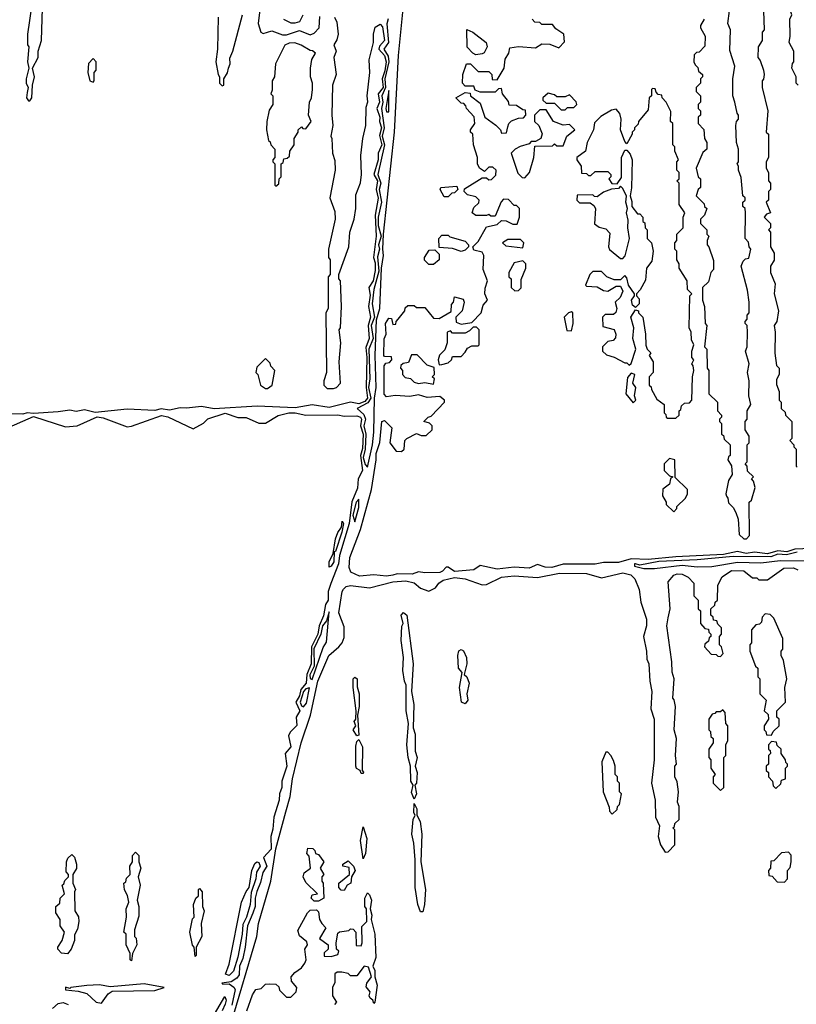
# Model space of a CAD drawing. Extents: x 2737310 to 2869991, y 870230 to 1012730.
# Tile 260 of 479: x 2770690 to 2774341, y 944726 to 949353. Entities that reach past the tile are written whole.
import ezdxf

# ---------------------------------------------------------------- set-up
doc = ezdxf.new("R2010")
doc.units = 0

msp = doc.modelspace()

# ---------------------------------------------------------------- linework, layer by layer
at = {"layer": '0CON02XD'}
for points in [[(2774350, 949045), (2774340, 949055), (2774340, 949085), (2774320, 949125), (2774323, 949147), (2774330, 949155), (2774330, 949205), (2774307.5, 949245), (2774312.5, 949275), (2774310, 949355), (2774320, 949375), (2774310, 949405), (2774317.5, 949435), (2774312.5, 949475), (2774330, 949495), (2774330, 949545), (2774310, 949565), (2774310, 949585), (2774340, 949615), (2774340, 949625), (2774350, 949635)], [(2770747.5, 949425), (2770727.5, 949285), (2770727.5, 949235), (2770732.5, 949225), (2770727.5, 949155), (2770732.5, 949125), (2770720, 949075), (2770720, 949055), (2770730, 949035), (2770725, 949010), (2770722.5, 948985), (2770731.7, 948971.7), (2770738.3, 948971.7), (2770747.5, 948985), (2770750, 949045), (2770760, 949085), (2770750, 949125), (2770777.5, 949175), (2770777.5, 949205), (2770792.5, 949255), (2770796.7, 949406.7)], [(2771821.5, 949425), (2771811.1, 949335), (2771824.4, 949294.4), (2771835, 949288.8), (2771875, 949300), (2771925, 949282), (2771945, 949281.2), (2772005, 949302.5), (2772055, 949281.2), (2772075, 949290), (2772097.5, 949315), (2772101.5, 949368.5)], [(2772325, 947250), (2772349.4, 947355), (2772355.6, 947415), (2772358, 947575), (2772365.7, 947625), (2772362, 947775), (2772368.3, 947941.7), (2772383.8, 947995), (2772391.2, 948185), (2772401.2, 948245), (2772396.7, 948275), (2772400, 948345), (2772452.5, 948825), (2772471.4, 949185), (2772496, 949435)], [(2771622.5, 949365), (2771620, 949215), (2771612.5, 949155), (2771622.5, 949095), (2771630, 949085), (2771630, 949055), (2771641.7, 949041.7), (2771650, 949045), (2771650, 949075), (2771667, 949103), (2771672.5, 949125), (2771680, 949145), (2771678.3, 949171.7), (2771692.5, 949205), (2771737.5, 949375)], [(2771930, 949355), (2771965, 949337.5), (2771985, 949337.5), (2772007.5, 949345), (2772022.5, 949375)], [(2772170, 949365), (2772181.7, 949341.7), (2772187.5, 949285), (2772181.7, 949258.3), (2772167.5, 949235), (2772177.5, 949205), (2772167.5, 949175), (2772177.5, 949095), (2772160, 949045), (2772157.5, 948905), (2772162.5, 948855), (2772152.5, 948805), (2772157.5, 948795), (2772160, 948725), (2772171.7, 948691.7), (2772172.5, 948645), (2772147.5, 948515), (2772171.7, 948451.7), (2772172.5, 948415), (2772142.5, 948275), (2772142.5, 948235), (2772150, 948225), (2772150, 948155), (2772140, 948145), (2772140, 947995), (2772130, 947975), (2772132.5, 947695), (2772120, 947655), (2772120, 947635), (2772135, 947620), (2772165, 947620), (2772180, 947625), (2772197.5, 947645), (2772192.5, 947745), (2772200, 947835), (2772192.5, 947895), (2772197.5, 947905), (2772202.5, 948005), (2772197.5, 948125), (2772190, 948135), (2772190, 948155), (2772237.5, 948285), (2772242.5, 948355), (2772262.5, 948415), (2772270, 948465), (2772270.7, 948529.3), (2772293, 948587), (2772297.5, 948625), (2772293.3, 948715), (2772302.5, 948795), (2772316.7, 948855), (2772318.3, 948941.7), (2772327, 948967), (2772323.3, 948995), (2772336.7, 949105), (2772333.3, 949165), (2772353.3, 949245)], [(2773907.5, 949355), (2773890, 949325), (2773890, 949315), (2773912.5, 949275), (2773911.7, 949228.3), (2773885, 949200), (2773871.7, 949198.3), (2773861.7, 949188.3), (2773860, 949155), (2773865, 949140), (2773878.3, 949128.3), (2773881.7, 949111.7), (2773900, 949095), (2773900, 949085), (2773890, 949075), (2773890, 949055), (2773870, 949035), (2773870, 949015), (2773890, 948995), (2773890, 948965), (2773880, 948955), (2773880, 948935), (2773890, 948925), (2773890, 948905), (2773880, 948895), (2773880, 948865), (2773907, 948837), (2773910, 948795), (2773920, 948775), (2773920, 948745), (2773901.7, 948728.3), (2773870, 948655), (2773880, 948615), (2773890, 948605), (2773890, 948565), (2773880, 948555), (2773870, 948525), (2773908.3, 948488.3), (2773910, 948475), (2773920, 948465), (2773910, 948435), (2773890, 948415), (2773890, 948395), (2773920, 948365), (2773920, 948345), (2773930, 948335), (2773922.5, 948315), (2773922.5, 948295), (2773930, 948285), (2773951.7, 948221.7), (2773951.7, 948178.3), (2773940, 948165), (2773928.3, 948121.7), (2773900, 948095), (2773900, 948035), (2773910, 948005), (2773912.5, 947925), (2773920, 947915), (2773910, 947815), (2773920, 947805), (2773922.5, 947715), (2773930, 947705), (2773930, 947595), (2773970, 947555), (2773970, 947515), (2773990, 947495), (2773990, 947485), (2773980, 947475), (2773980, 947465), (2773990, 947455), (2773990, 947405), (2773998.3, 947398.3), (2774001.7, 947381.7), (2774030, 947355), (2774030, 947305), (2774021.7, 947298.3), (2774020, 947285), (2774037, 947257), (2774040, 947215), (2774023, 947187), (2774010, 947125), (2774013, 947113), (2774020, 947105), (2774023, 947083), (2774045, 947060), (2774057, 947037), (2774067.5, 947005), (2774073, 946933), (2774095, 946912.5), (2774107, 946913), (2774121.7, 946928.3), (2774120, 947085), (2774130, 947095), (2774147.5, 947155), (2774140, 947185), (2774130, 947195), (2774140, 947205), (2774111.7, 947231.7), (2774110, 947255), (2774100, 947265), (2774110, 947275), (2774110, 947355), (2774120, 947365), (2774120, 947395), (2774100, 947425), (2774100, 947465), (2774110, 947475), (2774110, 947515), (2774127.5, 947545), (2774117.5, 947585), (2774120, 947655), (2774112.5, 947695), (2774120, 947735), (2774102.5, 947795), (2774110, 947815), (2774112.5, 947885), (2774110, 947915), (2774100, 947925), (2774100, 947935), (2774110, 947945), (2774110, 947965), (2774120, 947975), (2774120, 948025), (2774111.7, 948081.7), (2774082.5, 948195), (2774091.7, 948218.3), (2774101.7, 948228.3), (2774118.3, 948231.7), (2774127.5, 948275), (2774120, 948285), (2774117, 948307), (2774100, 948325), (2774102.5, 948445), (2774100, 948465), (2774090, 948475), (2774090, 948495), (2774100, 948505), (2774100, 948515), (2774090, 948525), (2774081.7, 948611.7), (2774070, 948645), (2774070, 948665), (2774062.5, 948675), (2774070, 948685), (2774070, 948745), (2774060, 948775), (2774057.5, 948855), (2774060, 948875), (2774070, 948885), (2774070, 948905), (2774063, 948913), (2774052.5, 948965), (2774042.5, 948995), (2774042.5, 949075), (2774052.5, 949135), (2774028.3, 949208.3), (2774032.5, 949305), (2774020, 949335), (2774027.5, 949395)], [(2774187.5, 949395), (2774190, 949305), (2774180, 949295), (2774180, 949255), (2774162.5, 949225), (2774160, 949175), (2774171.7, 949161.7), (2774187.5, 949115), (2774190, 949095), (2774187, 949073), (2774180, 949065), (2774180, 949035), (2774207.5, 948925), (2774200, 948825), (2774210, 948815), (2774210, 948705), (2774200, 948685), (2774200, 948655), (2774210, 948635), (2774210, 948595), (2774220, 948585), (2774220, 948555), (2774210, 948545), (2774210, 948505), (2774200, 948495), (2774220, 948445), (2774201.7, 948438.3), (2774190, 948425), (2774220, 948395), (2774220, 948375), (2774210, 948365), (2774220, 948355), (2774220, 948285), (2774237.5, 948255), (2774237, 948223), (2774220, 948195), (2774220, 948165), (2774241.7, 948111.7), (2774237.5, 948065), (2774257.5, 947985), (2774250, 947935), (2774237.5, 947915), (2774242.5, 947885), (2774240, 947785), (2774248.3, 947728.3), (2774260, 947715), (2774260, 947685), (2774248.3, 947661.7), (2774248.3, 947638.3), (2774260, 947605), (2774260, 947565), (2774270, 947555), (2774270, 947525), (2774288.3, 947508.3), (2774290, 947495), (2774311.7, 947471.7)], [(2772353.3, 949245), (2772353.3, 949285), (2772361.7, 949318.3), (2772385, 949332.5), (2772395, 949320), (2772405.5, 949255), (2772381.2, 949228.8), (2772378, 949215), (2772405, 949184.3), (2772412.8, 949155), (2772407.3, 949112.7), (2772393.5, 949075), (2772398.8, 949035), (2772375.6, 949005), (2772382.2, 948965), (2772369.2, 948935), (2772383.3, 948895), (2772382.2, 948875), (2772391.2, 948845), (2772381.4, 948808.6), (2772393.3, 948765), (2772375.5, 948725), (2772375.4, 948695), (2772355.6, 948625), (2772372.7, 948595), (2772365.4, 948555), (2772376, 948514), (2772360.8, 948435), (2772366.2, 948335), (2772352.7, 948235), (2772360.9, 948210.9), (2772361.2, 948175), (2772351.1, 948125), (2772331.9, 948095), (2772337.6, 948057.6), (2772330.4, 948005), (2772340, 947955), (2772328.2, 947915), (2772333.6, 947855), (2772317.5, 947812.5), (2772322.4, 947765), (2772318.6, 947625), (2772324.8, 947575), (2772312.1, 947557.9), (2772285, 947547.9), (2772245, 947555.7), (2772145, 947530), (2772065, 947542.2), (2771985, 947528.9), (2771807, 947537), (2771605, 947524), (2771545, 947535.5), (2771475, 947526.8), (2771445, 947529.2), (2771395, 947517.5), (2771355, 947524), (2771325, 947516.7), (2771195, 947522.7), (2771045, 947507.5), (2770995, 947520), (2770955, 947511.5), (2770925, 947517.3), (2770870.2, 947509.8), (2770755, 947502.5), (2770725.7, 947505.7), (2770705, 947499.2), (2770485, 947502.9)], [(2772445, 946742.9), (2772415, 946737.3), (2772355, 946744.4), (2772287.8, 946737.8), (2772246.1, 946756.1), (2772238.3, 946778.3), (2772241.9, 946825), (2772292.3, 946957.7), (2772343.3, 947145), (2772366.7, 947285), (2772366.2, 947315), (2772383.6, 947366.4), (2772392.5, 947465), (2772405, 947470), (2772440, 947435), (2772430, 947365), (2772460, 947325), (2772485, 947323.3), (2772497.5, 947335), (2772500, 947375), (2772510, 947385), (2772555, 947407.5), (2772578.3, 947398.3), (2772601.7, 947398.3), (2772630, 947425), (2772630, 947445), (2772617, 947457), (2772590, 947465), (2772610, 947485), (2772625, 947490), (2772687.5, 947555), (2772687.5, 947565), (2772665, 947582.5), (2772605, 947577.5), (2772565, 947590), (2772525, 947582.5), (2772455, 947587.5), (2772415, 947580), (2772403, 947593), (2772403.6, 947726.4), (2772411.7, 947738.3), (2772428.3, 947741.7), (2772440, 947755), (2772438.3, 947768.3), (2772405, 947770), (2772402.5, 947775), (2772403.6, 947853.6), (2772412.5, 947875), (2772410, 947925), (2772425, 947950), (2772438.3, 947948.3), (2772445, 947920), (2772458.3, 947921.7), (2772460, 947935), (2772470, 947945), (2772500, 947985), (2772501.7, 947998.3), (2772515, 948010), (2772545, 948010), (2772555, 948000), (2772595, 948000), (2772635, 947950), (2772661.7, 947948.3), (2772718.3, 947981.7), (2772720, 948015), (2772730, 948025), (2772735, 948050), (2772775, 948040), (2772780, 948025), (2772770, 947985), (2772740, 947955), (2772741.7, 947931.7), (2772765, 947922.5), (2772815, 947930), (2772860, 947975), (2772868.3, 948011.7), (2772890, 948035), (2772877.5, 948065), (2772878.3, 948091.7), (2772890, 948125), (2772868.3, 948178.3), (2772872.5, 948245), (2772865, 948260), (2772825, 948270), (2772820, 948285), (2772845, 948310), (2772885, 948380), (2772935, 948390), (2772955, 948410), (2772977, 948407), (2773008.3, 948391.7), (2773028.3, 948391.7), (2773040, 948425), (2773040, 948465), (2773025, 948480), (2773015, 948480), (2772988.3, 948508.3), (2772965, 948510), (2772953, 948497), (2772925, 948430), (2772905, 948430), (2772895, 948437.5), (2772885, 948432.5), (2772835, 948432.5), (2772817.5, 948445), (2772825, 948470), (2772848.3, 948491.7), (2772850, 948505), (2772835, 948520), (2772795, 948530), (2772780, 948545), (2772781.7, 948558.3), (2772865, 948610), (2772885, 948610), (2772895, 948600), (2772908.3, 948601.7), (2772928.3, 948621.7), (2772930, 948645), (2772915, 948660), (2772895, 948660), (2772875, 948640), (2772852.5, 948655), (2772842.5, 948675), (2772842.5, 948705), (2772823.3, 948765), (2772820, 948815), (2772810, 948825), (2772810, 948835), (2772830, 948865), (2772827, 948897), (2772790, 948935), (2772788.3, 948948.3), (2772778.3, 948958.3), (2772765, 948960), (2772740, 948985), (2772785, 949010), (2772808.3, 949008.3), (2772810, 948995), (2772855, 948960), (2772877.5, 948895), (2772928, 948858), (2772950, 948835), (2772955, 948820), (2772978.3, 948821.7), (2772985, 948850), (2772990, 948865), (2773003, 948877), (2773035, 948890), (2773058.3, 948891.7), (2773070, 948905), (2773068.3, 948928.3), (2773055, 948930), (2773025, 948950), (2772991.7, 948951.7), (2772988.3, 948968.3), (2772960, 949005), (2772955, 949030), (2772941.7, 949028.3), (2772925, 949012.5), (2772855, 949012.5), (2772831.7, 949021.7), (2772825, 949040), (2772785, 949040), (2772772.5, 949055), (2772773.3, 949095), (2772790, 949145), (2772810, 949145), (2772845, 949110), (2772895, 949110), (2772910, 949095), (2772911.7, 949071.7), (2772935, 949070), (2772967.5, 949125), (2772973, 949167), (2772990, 949195), (2772995, 949220), (2773035, 949227.5), (2773115, 949220), (2773145, 949240), (2773181.7, 949238.3), (2773225, 949220), (2773251.7, 949248.3), (2773247.5, 949285), (2773210.7, 949310.7), (2773195, 949330), (2773145, 949330), (2773135, 949340), (2773111.7, 949341.7), (2773100, 949355)], [(2772422.7, 949357.3), (2772416.6, 949333.4), (2772423.6, 949246.4), (2772401.8, 949215), (2772421.9, 949181.9), (2772425.5, 949155), (2772406.8, 949075), (2772409.2, 949035), (2772393.1, 948995), (2772396.8, 948965), (2772390.4, 948935), (2772402.9, 948845), (2772394.7, 948805), (2772405.4, 948764.6), (2772373.8, 948625), (2772388.5, 948585), (2772380.4, 948555), (2772390.9, 948495), (2772375.7, 948425), (2772375.7, 948385), (2772390, 948335), (2772376.2, 948295), (2772381.2, 948275), (2772372.1, 948237.9), (2772378.3, 948171.7), (2772354.5, 948085.5), (2772347.3, 948017.3), (2772357.5, 947955), (2772342.7, 947915), (2772352.5, 947855), (2772330.9, 947805), (2772336, 947665), (2772329.3, 947625), (2772340.8, 947575), (2772327.2, 947552.8), (2772276.7, 947525), (2772307.6, 947497.6), (2772315.5, 947475.5), (2772308.2, 947445), (2772316.9, 947405), (2772314, 947335), (2772305.6, 947295), (2772315, 947262.5), (2772325, 947250)], [(2772835, 949187.5), (2772820, 949195), (2772793.8, 949223.8), (2772792.5, 949307.5), (2772820, 949295), (2772882.5, 949245), (2772887.5, 949225), (2772873, 949197), (2772865, 949192.5), (2772835, 949187.5)], [(2771895, 948570), (2771908.3, 948581.7), (2771910, 948605), (2771920, 948615), (2771920, 948675), (2771928.3, 948681.7), (2771931.7, 948698.3), (2771948.3, 948701.7), (2771958.3, 948711.7), (2771960, 948735), (2771980, 948765), (2771980, 948795), (2772000, 948825), (2772000, 948835), (2772015, 948850), (2772021.7, 948841.7), (2772035, 948840), (2772060, 948875), (2772047.5, 948905), (2772052.5, 948965), (2772062.5, 948985), (2772066.7, 949025), (2772066.2, 949055), (2772056.7, 949085), (2772057.5, 949125), (2772063.6, 949166.4), (2772080, 949195), (2772067, 949207), (2772055, 949207.5), (2772013.6, 949233.6), (2771983.6, 949243.6), (2771957, 949243), (2771937, 949233), (2771892.5, 949145), (2771887.5, 949085), (2771877.5, 949065), (2771877.5, 949022.5), (2771870, 949005), (2771880, 948995), (2771880, 948955), (2771863, 948927), (2771852.5, 948875), (2771850, 948835), (2771860, 948785), (2771868.3, 948778.3), (2771870, 948765), (2771890, 948745), (2771890, 948705), (2771880, 948695), (2771880, 948685), (2771890, 948675), (2771890, 948575), (2771895, 948570)], [(2771035, 949060), (2771040, 949065), (2771040, 949105), (2771050, 949115), (2771050, 949155), (2771035, 949170), (2771013, 949147), (2771010, 949105), (2771020, 949065), (2771035, 949060)], [(2772425, 948920), (2772425, 949020), (2772412, 948935), (2772415, 948920), (2772425, 948920)], [(2773255, 948930), (2773265, 948940), (2773295, 948940), (2773310, 948955), (2773306.4, 948966.4), (2773275, 949000), (2773255, 948990), (2773215, 948990), (2773205, 949000), (2773175, 949007.5), (2773150, 948985), (2773150, 948975), (2773165, 948960), (2773205, 948960), (2773235, 948930), (2773255, 948930)], [(2773775, 947480), (2773790, 947495), (2773790, 947515), (2773798.3, 947521.7), (2773801.7, 947538.3), (2773815, 947550), (2773838.3, 947551.7), (2773850, 947565), (2773852.5, 947675), (2773860, 947705), (2773857, 947727), (2773850, 947735), (2773860, 947755), (2773850, 947765), (2773850, 947795), (2773860, 947825), (2773848.3, 947848.3), (2773847.5, 947885), (2773837.5, 947905), (2773840, 948055), (2773850, 948065), (2773830, 948085), (2773827.5, 948125), (2773790, 948185), (2773790, 948205), (2773780, 948225), (2773780, 948265), (2773770, 948275), (2773770, 948305), (2773780, 948315), (2773780, 948345), (2773810, 948375), (2773810, 948425), (2773817.5, 948445), (2773790, 948485), (2773790, 948585), (2773780, 948595), (2773790, 948605), (2773790, 948635), (2773780, 948645), (2773780, 948685), (2773787.5, 948695), (2773770, 948735), (2773770, 948755), (2773760, 948765), (2773760, 948865), (2773750, 948875), (2773751.7, 948921.7), (2773730, 948965), (2773710, 948985), (2773708.3, 948998.3), (2773691.7, 949001.7), (2773681.7, 949011.7), (2773678.3, 949028.3), (2773665, 949030), (2773660, 949025), (2773660, 948995), (2773650, 948985), (2773645, 948930), (2773600, 948875), (2773598.3, 948861.7), (2773580, 948845), (2773580, 948835), (2773570, 948825), (2773570, 948815), (2773545, 948770), (2773535, 948780), (2773514, 948835), (2773518, 948885), (2773512.3, 948912.3), (2773495, 948932.5), (2773473, 948927), (2773421.7, 948898.3), (2773391.7, 948868.3), (2773387.5, 948835), (2773357.5, 948775), (2773350, 948735), (2773310, 948705), (2773310, 948695), (2773330, 948665), (2773331.7, 948631.7), (2773355, 948630), (2773365, 948620), (2773375, 948620), (2773395, 948640), (2773455, 948640), (2773470, 948625), (2773470, 948615), (2773460, 948605), (2773473.3, 948583.3), (2773498.3, 948581.7), (2773519.3, 948610.7), (2773520, 948705), (2773535, 948740), (2773545, 948740), (2773560.7, 948720.7), (2773570, 948695), (2773567, 948563), (2773560, 948525), (2773568.3, 948498.3), (2773567.5, 948475), (2773595, 948440), (2773605, 948440), (2773620, 948425), (2773620, 948405), (2773628.3, 948398.3), (2773630, 948375), (2773640, 948365), (2773640, 948325), (2773660, 948305), (2773667.5, 948265), (2773661.7, 948218.3), (2773637.5, 948185), (2773631.7, 948128.3), (2773607, 948083), (2773590, 948065), (2773590, 948055), (2773601.7, 948041.7), (2773601.7, 948018.3), (2773585, 948000), (2773571.7, 948011.7), (2773566.7, 948035), (2773580, 948055), (2773580, 948065), (2773552.5, 948105), (2773545, 948140), (2773535, 948150), (2773515, 948130), (2773485, 948130), (2773450, 948145), (2773425, 948170), (2773385, 948170), (2773370, 948155), (2773350, 948105), (2773355, 948100), (2773405, 948097.5), (2773435, 948080), (2773455, 948077.5), (2773495, 948100), (2773515, 948100), (2773526.4, 948076.4), (2773513, 948047), (2773490, 948025), (2773497.5, 947995), (2773493, 947977), (2773482.5, 947967.5), (2773442.5, 947967.5), (2773430, 947955), (2773431.7, 947911.7), (2773485, 947897.5), (2773492.5, 947875), (2773491.7, 947858.3), (2773480, 947845), (2773455, 947840), (2773430, 947815), (2773430, 947795), (2773448.3, 947778.3), (2773485, 947767.5), (2773535, 947740), (2773545, 947740), (2773555, 947730), (2773565, 947737.5), (2773586.7, 947805), (2773572, 947855), (2773576.7, 947905), (2773564, 947955), (2773585, 947990), (2773600, 947985), (2773600, 947975), (2773620, 947955), (2773632.5, 947875), (2773633, 947823), (2773640, 947805), (2773657, 947787), (2773650, 947775), (2773667.5, 947745), (2773667.5, 947695), (2773650, 947675), (2773650, 947635), (2773658.3, 947628.3), (2773660, 947615), (2773685, 947570), (2773720, 947545), (2773720, 947505), (2773728.3, 947498.3), (2773730, 947485), (2773735, 947480), (2773775, 947480)], [(2773065, 948610), (2773087.5, 948635), (2773107.5, 948705), (2773111.7, 948758.3), (2773195, 948760), (2773205, 948770), (2773215, 948760), (2773245, 948760), (2773262.5, 948805), (2773300, 948835), (2773275, 948860), (2773245, 948857.5), (2773200, 948875), (2773165, 948930), (2773135, 948930), (2773110, 948905), (2773110, 948875), (2773130, 948855), (2773147, 948817), (2773140, 948795), (2773115, 948780), (2773095, 948780), (2773085, 948770), (2773043, 948757), (2773020, 948745), (2773000, 948725), (2773031.7, 948631.7), (2773051.7, 948611.7), (2773065, 948610)], [(2772705, 948520), (2772685, 948520), (2772667.5, 948555), (2772670, 948565), (2772745, 948570), (2772750, 948555), (2772735, 948540), (2772721.7, 948538.3), (2772705, 948520)], [(2773525, 948230), (2773537.3, 948242.7), (2773556.7, 948325), (2773548.8, 948375), (2773550.7, 948410.7), (2773542.5, 948445), (2773547.5, 948465), (2773540, 948495), (2773543.6, 948523.6), (2773525, 948560), (2773515, 948570), (2773505, 948560), (2773473, 948557), (2773435, 948542.5), (2773405, 948520), (2773391.7, 948521.7), (2773385, 948530), (2773311.7, 948528.3), (2773310, 948505), (2773321.7, 948491.7), (2773371.7, 948491.7), (2773390, 948480), (2773397.5, 948465), (2773393, 948393), (2773415, 948377.5), (2773445, 948370), (2773465, 948350), (2773457.5, 948285), (2773463.3, 948273.3), (2773515, 948230), (2773525, 948230)], [(2772765, 948263.3), (2772725, 948277.5), (2772661.7, 948281.7), (2772660, 948325), (2772675, 948340), (2772705, 948340), (2772713, 948333), (2772785, 948312.5), (2772800, 948295), (2772800, 948285), (2772785, 948270), (2772765, 948263.3)], [(2773055, 948280), (2773060, 948305), (2773045, 948320), (2772985, 948320), (2772960, 948305), (2772975, 948290), (2773055, 948280)], [(2772635, 948202.5), (2772613, 948203), (2772593, 948223), (2772592.5, 948235), (2772615, 948270), (2772641.7, 948271.7), (2772661.7, 948251.7), (2772662.5, 948225), (2772635, 948202.5)], [(2773018.3, 948078.3), (2773035, 948080), (2773047, 948093), (2773048.3, 948131.7), (2773070, 948185), (2773070, 948205), (2773055, 948220), (2773015, 948210), (2772990, 948165), (2772990, 948145), (2773000, 948135), (2773000, 948095), (2773018.3, 948078.3)], [(2773285, 947890), (2773292.5, 947925), (2773290, 947975), (2773285, 947980), (2773270, 947975), (2773250, 947955), (2773261.7, 947891.7), (2773285, 947890)], [(2772661.7, 947731.7), (2772675, 947732.5), (2772705, 947740), (2772720, 947755), (2772725, 947770), (2772765, 947770), (2772785, 947790), (2772795, 947810), (2772815, 947820), (2772845, 947820), (2772850, 947825), (2772850, 947895), (2772838.3, 947908.3), (2772821.7, 947908.3), (2772805, 947890), (2772785, 947880), (2772725, 947880), (2772715, 947890), (2772700, 947885), (2772700, 947835), (2772688.3, 947801.7), (2772663, 947777), (2772657.5, 947755), (2772661.7, 947731.7)], [(2771855, 947620), (2771877.5, 947635), (2771890, 947705), (2771870, 947725), (2771868.3, 947738.3), (2771845, 947760), (2771805, 947720), (2771800, 947695), (2771810, 947685), (2771822.5, 947635), (2771845, 947620), (2771855, 947620)], [(2772635, 947640), (2772640, 947665), (2772630, 947675), (2772640, 947685), (2772638.3, 947718.3), (2772605, 947730), (2772558.3, 947778.3), (2772531.7, 947778.3), (2772518.3, 947741.7), (2772493, 947737), (2772481.7, 947728.3), (2772480, 947715), (2772490, 947705), (2772490, 947685), (2772501.7, 947671.7), (2772527, 947667), (2772545, 947650), (2772565, 947642.5), (2772595, 947647.5), (2772635, 947640)], [(2773575, 947552.5), (2773586.7, 947565), (2773580, 947585), (2773586.7, 947625), (2773573.3, 947645), (2773582.5, 947685), (2773565, 947692.5), (2773548.3, 947671.7), (2773540, 947595), (2773575, 947552.5)], [(2770615, 947426.7), (2770755, 947487.5), (2770905, 947440), (2770960, 947445), (2771055, 947486.2), (2771082.3, 947482.3), (2771195, 947440), (2771215, 947442.5)], [(2771215, 947442.5), (2771357.3, 947492.7), (2771386.8, 947486.8), (2771505, 947430), (2771553.6, 947456.4), (2771575, 947477.5), (2771656.4, 947503.6), (2771715, 947483.8), (2771755, 947483.3), (2771815, 947457.5), (2771845, 947457.5), (2771905, 947493.3), (2771955, 947506), (2771985, 947506), (2772035, 947494), (2772185, 947496.7), (2772215, 947490), (2772275, 947491.9), (2772292.5, 947485), (2772297.5, 947475), (2772291.8, 947445), (2772304.7, 947405), (2772301.8, 947338.3), (2772291.8, 947305), (2772301.9, 947235), (2772281.3, 947195), (2772278.5, 947151.5), (2772252.3, 947087.7), (2772239.7, 946985), (2772194.2, 946835), (2772189.6, 946795), (2772153.4, 946703.4), (2772140.9, 946665), (2772139.6, 946625), (2772128.2, 946605), (2772118.7, 946551.3), (2772097.3, 946505), (2772091.2, 946465), (2772061.8, 946405), (2772059.7, 946325), (2772039.7, 946275), (2772037.5, 946235), (2772012.3, 946205), (2772005.2, 946174.8), (2771988.2, 946145), (2772006.4, 946105), (2771989.2, 946075), (2771993.5, 946036.5), (2771961.9, 946005), (2771953.1, 945986.9), (2771965.5, 945935), (2771938.9, 945905), (2771945.5, 945845), (2771922.2, 945775), (2771922.2, 945745), (2771911.6, 945715), (2771910, 945685), (2771884.7, 945605), (2771880.8, 945549.2), (2771870.4, 945515), (2771873.1, 945455), (2771836.9, 945415), (2771852.5, 945375), (2771833.1, 945345), (2771822.6, 945297.4), (2771805, 945256), (2771797.7, 945225), (2771797.5, 945185), (2771785.4, 945154.6), (2771761.6, 945095), (2771750, 944995), (2771739.1, 944940.9), (2771724.1, 944905), (2771721.1, 944865), (2771710.8, 944849.2), (2771685, 944830.8), (2771640, 944825), (2771645, 944820), (2771675, 944821.2), (2771697, 944807), (2771703.5, 944795), (2771687.9, 944722.1)], [(2774311.7, 947471.7), (2774320, 947465), (2774320, 947385), (2774310, 947375), (2774330, 947355), (2774330, 947345), (2774340, 947335), (2774340, 947255), (2774345, 947250)], [(2773765, 947040), (2773780, 947055), (2773780, 947065), (2773820, 947105), (2773830, 947125), (2773830, 947145), (2773771.7, 947201.7), (2773770, 947285), (2773745, 947290), (2773720, 947265), (2773720, 947235), (2773745, 947210), (2773760, 947205), (2773750, 947195), (2773745, 947170), (2773713, 947147), (2773712.5, 947115), (2773730, 947085), (2773730, 947075), (2773765, 947040)], [(2772265, 946992.5), (2772285, 947060), (2772285, 947100), (2772272.5, 947085), (2772256.2, 947025), (2772265, 946992.5)], [(2772145, 946780), (2772144.4, 946805), (2772164, 946845), (2772175, 946912.5), (2772185, 946943.3), (2772202.3, 946967.7), (2772206.4, 946996.4), (2772212.5, 946985), (2772205, 946943.8), (2772175, 946853.3), (2772168.3, 946851.7), (2772167.7, 946805), (2772155, 946784.2), (2772145, 946780)], [(2774485, 946871.5), (2774335, 946864.6), (2774297.4, 946852.6), (2774255, 946856.8), (2774206.5, 946843.5), (2774145, 946850.9), (2774105, 946844.1), (2774065, 946853.1), (2773999.3, 946839.3)], [(2773999.3, 946839.3), (2773775, 946828.8), (2773645, 946815.9), (2773565, 946819.1), (2773505, 946801.8), (2773435, 946802.2), (2773395, 946793.6), (2773245, 946794.3), (2773192.1, 946777.9), (2773160.3, 946780.3), (2773125, 946792), (2773084.6, 946775.4), (2773015, 946779.5), (2772935, 946770.6), (2772855, 946787.5), (2772825, 946766.9), (2772735, 946759.2), (2772705, 946780.8), (2772695, 946780.8), (2772678.5, 946761.5), (2772665, 946755.5), (2772595, 946752.7), (2772565, 946757.8), (2772535, 946747.9), (2772465, 946748.9), (2772445, 946742.9)], [(2774345, 946850.4), (2774295, 946837.3), (2774255, 946840.6), (2774221.9, 946828.1), (2774045, 946830.6), (2773875.7, 946814.3), (2773695, 946807.3), (2773605, 946790), (2773585.9, 946795.9), (2773580, 946795), (2773580, 946785), (2773625, 946773.8), (2773675, 946773.8)], [(2771685, 944637.5), (2771804.2, 945045), (2771812.9, 945105), (2771870, 945305), (2771893.9, 945456.1), (2771940.5, 945629.5), (2771962.3, 945702.3), (2771972.9, 945785), (2772012.9, 945955), (2772058, 946085), (2772091.9, 946245), (2772143.8, 946365), (2772190, 946405), (2772206.7, 946425), (2772215, 946450), (2772215, 946500), (2772190, 946565), (2772205.8, 946665), (2772212.6, 946677.4), (2772225, 946689.2), (2772245, 946694.2), (2772335, 946683.3), (2772445, 946710.8), (2772505, 946715.8), (2772545, 946706), (2772575, 946681.2), (2772613, 946667), (2772645, 946683.3), (2772660, 946705), (2772680.3, 946719.7), (2772735, 946730.8), (2772785, 946726), (2772865, 946696.7), (2772885, 946698.8), (2772955, 946733.8), (2773015, 946740), (2773125, 946732), (2773227.7, 946752.3), (2773355, 946750), (2773425, 946730), (2773525, 946753.8), (2773563.6, 946743.6), (2773582.5, 946725), (2773602.5, 946675), (2773610, 946615), (2773637.5, 946535), (2773637.5, 946505), (2773622.5, 946455), (2773637.5, 946385), (2773638.3, 946348.3), (2773647.5, 946325), (2773652.5, 946245), (2773662.5, 946195), (2773657.5, 946115), (2773672.5, 946065), (2773672.5, 945875), (2773660, 945765), (2773677.5, 945685), (2773680, 945605), (2773697.5, 945565), (2773692.5, 945515), (2773702.5, 945475), (2773725, 945440), (2773738.3, 945441.7), (2773770, 945475), (2773770, 945545), (2773760, 945555), (2773768.3, 945561.7), (2773770, 945575), (2773790, 945595), (2773790, 945655), (2773782.5, 945675), (2773787.5, 945725), (2773781.7, 945771.7), (2773770, 945795), (2773770, 945845), (2773777.5, 945855), (2773772.5, 945895), (2773777.5, 945975), (2773767.5, 946015), (2773772.5, 946125), (2773767, 946157), (2773760, 946165), (2773766.7, 946255), (2773757, 946287), (2773756.7, 946335), (2773732.5, 946505), (2773738.3, 946541.7), (2773747.5, 946585), (2773738.3, 946711.7), (2773765, 946742.5), (2773781.7, 946748.3), (2773805, 946746.7), (2773833, 946733), (2773860, 946705), (2773860, 946645), (2773880, 946625), (2773880, 946585), (2773890, 946575), (2773890, 946515), (2773911.7, 946491.7), (2773928.3, 946488.3), (2773930, 946475), (2773940, 946465), (2773940, 946455), (2773931.7, 946448.3), (2773928.3, 946431.7), (2773911.7, 946418.3), (2773910, 946405), (2773941.7, 946371.7), (2773965, 946370), (2773971.7, 946361.7), (2773985, 946360), (2773997.5, 946375), (2773990, 946405), (2773980, 946415), (2773980, 946455), (2773990, 946465), (2773990, 946495), (2773971.7, 946511.7), (2773968.3, 946528.3), (2773951.7, 946531.7), (2773950, 946545), (2773940, 946555), (2773940, 946585), (2773958.3, 946601.7), (2773960, 946615), (2773970, 946625), (2773972.5, 946695), (2773992.5, 946735), (2774035.9, 946764.1), (2774095, 946762.5), (2774135, 946730), (2774155, 946730), (2774165, 946720), (2774205, 946720), (2774282.5, 946775), (2774327.5, 946777.5), (2774348.3, 946768.3)], [(2773675, 946773.8), (2773805, 946789.2), (2773875, 946782), (2773943.9, 946783.9), (2774065, 946804), (2774175, 946801.2), (2774265, 946810.8), (2774425, 946810)], [(2772065, 946252.5), (2772117.5, 946402.5), (2772132.3, 946427.7), (2772145, 946570), (2772131.7, 946528.3), (2772113.5, 946505), (2772105.8, 946465), (2772073.6, 946396.4), (2772074.5, 946315.5), (2772053.6, 946273.6), (2772055, 946257.5), (2772065, 946252.5)], [(2772545, 945690), (2772531.7, 945721.7), (2772540, 945755), (2772528.8, 945775), (2772527.5, 945845), (2772516.2, 945885), (2772510, 945945), (2772517.5, 946045), (2772506.7, 946105), (2772507.5, 946225), (2772498.8, 946245), (2772491.2, 946295), (2772493.8, 946355), (2772483.8, 946435), (2772487, 946503), (2772492.5, 946515), (2772483.8, 946555), (2772495, 946567.5), (2772510, 946555), (2772540, 946325), (2772532.5, 946195), (2772543.3, 946135), (2772540, 946025), (2772550, 945995), (2772550, 945915), (2772558.8, 945885), (2772550, 945845), (2772558, 945815), (2772556, 945765), (2772547.5, 945755), (2772556, 945715), (2772545, 945690)], [(2774225, 945990), (2774231.7, 946008.3), (2774260, 946035), (2774260, 946065), (2774250, 946075), (2774250, 946105), (2774290, 946145), (2774287.5, 946215), (2774296.7, 946255), (2774281.7, 946341.7), (2774270, 946365), (2774270, 946385), (2774277.5, 946395), (2774277.5, 946445), (2774235, 946540), (2774218.3, 946558.3), (2774195, 946560), (2774180, 946545), (2774178.3, 946521.7), (2774168.3, 946511.7), (2774151.7, 946508.3), (2774130, 946485), (2774130, 946425), (2774122.5, 946415), (2774122.5, 946385), (2774150, 946315), (2774160, 946305), (2774160, 946265), (2774170, 946255), (2774170, 946185), (2774200, 946155), (2774190, 946105), (2774208.3, 946088.3), (2774210, 946065), (2774190, 946035), (2774190, 946015), (2774198.3, 946008.3), (2774201.7, 945991.7), (2774225, 945990)], [(2772785, 946137.5), (2772767.5, 946145), (2772757.5, 946215), (2772770, 946285), (2772753.3, 946305), (2772750, 946365), (2772753.9, 946386.1), (2772765, 946392.5), (2772777, 946387), (2772790, 946355), (2772792.5, 946325), (2772780, 946275), (2772792.5, 946265), (2772802.5, 946235), (2772792.5, 946185), (2772796.7, 946155), (2772785, 946137.5)], [(2772275, 945987.5), (2772257.5, 946015), (2772270, 946035), (2772263.3, 946055), (2772270, 946065), (2772272.5, 946105), (2772257.5, 946215), (2772257.5, 946255), (2772265, 946262.5), (2772276.7, 946255), (2772277, 946217), (2772286.2, 946185), (2772286.2, 946125), (2772277.5, 946085), (2772285, 945990), (2772275, 945987.5)], [(2772025, 946123.8), (2772038.3, 946141.7), (2772052.5, 946212.5), (2772035, 946208.1), (2772024.6, 946195), (2772009.2, 946145), (2772015, 946128), (2772025, 946123.8)], [(2773985, 945730), (2774000, 945745), (2774000, 945885), (2774010, 945895), (2774010, 945945), (2774020, 945965), (2774020, 946035), (2774010, 946045), (2774007.5, 946097.5), (2773995, 946110), (2773985, 946100), (2773965, 946100), (2773958.3, 946091.7), (2773945, 946090), (2773930, 946065), (2773930, 946015), (2773938.3, 946008.3), (2773940, 945985), (2773950, 945975), (2773950, 945955), (2773930, 945925), (2773930, 945885), (2773940, 945875), (2773940, 945835), (2773960, 945805), (2773950, 945795), (2773950, 945765), (2773985, 945730)], [(2772305, 945810), (2772295, 945810), (2772290, 945825), (2772273.6, 945833.6), (2772270, 945845), (2772270.5, 945939.5), (2772275, 945960), (2772285, 945970), (2772301.2, 945935), (2772300, 945825), (2772307, 945817), (2772305, 945810)], [(2774245, 945740), (2774268.3, 945761.7), (2774271.7, 945778.3), (2774290, 945785), (2774290, 945835), (2774300, 945845), (2774300, 945855), (2774291.7, 945861.7), (2774290, 945875), (2774270, 945905), (2774270, 945925), (2774251.7, 945941.7), (2774248.3, 945958.3), (2774225, 945960), (2774210, 945945), (2774210, 945925), (2774218.3, 945918.3), (2774220, 945905), (2774210, 945895), (2774210, 945855), (2774200, 945845), (2774200, 945825), (2774210, 945815), (2774210, 945795), (2774230, 945775), (2774231.7, 945751.7), (2774245, 945740)], [(2773475, 945620), (2773498.3, 945641.7), (2773500, 945655), (2773510, 945665), (2773520, 945715), (2773510, 945725), (2773510, 945765), (2773500, 945775), (2773500, 945795), (2773490, 945805), (2773490, 945845), (2773481.7, 945871.7), (2773470, 945895), (2773455, 945910), (2773445, 945910), (2773427.5, 945865), (2773432.5, 945725), (2773461.7, 945651.7), (2773463, 945633), (2773475, 945620)], [(2772585, 945160), (2772575, 945160), (2772562, 945195), (2772550, 945275), (2772550, 945405), (2772543.6, 945483.6), (2772534, 945525), (2772540, 945595), (2772550, 945615), (2772543.3, 945625), (2772545, 945670), (2772556.7, 945645), (2772557.5, 945615), (2772573.3, 945585), (2772580, 945525), (2772576.7, 945395), (2772598, 945265), (2772593.8, 945195), (2772585, 945160)], [(2772305, 945410), (2772292, 945495), (2772305, 945560), (2772322, 945505), (2772316.1, 945433.9), (2772305, 945410)], [(2770915, 944962.5), (2770886.7, 944966.7), (2770870, 944985), (2770870, 944995), (2770890, 945025), (2770900, 945065), (2770880, 945095), (2770880, 945125), (2770860, 945155), (2770860, 945185), (2770878.3, 945201.7), (2770880, 945225), (2770900, 945245), (2770890, 945285), (2770898.3, 945291.7), (2770901.7, 945308.3), (2770920, 945325), (2770920, 945335), (2770908.3, 945348.3), (2770910, 945395), (2770917, 945413), (2770935, 945430), (2770947, 945417), (2770956.7, 945385), (2770956.4, 945363.6), (2770940, 945335), (2770940, 945295), (2770952.5, 945265), (2770947.5, 945255), (2770950, 945165), (2770967, 945137), (2770967.5, 945115), (2770961.7, 945078.3), (2770948.3, 945051.7), (2770947.5, 945025), (2770932.5, 944985), (2770915, 944962.5)], [(2771215, 944930), (2771210, 944935), (2771210, 944965), (2771190, 945005), (2771190, 945055), (2771180, 945065), (2771192.5, 945135), (2771190, 945175), (2771202.5, 945205), (2771197, 945237), (2771183, 945263), (2771180, 945295), (2771188.3, 945301.7), (2771191.7, 945318.3), (2771210, 945335), (2771207.5, 945375), (2771220, 945395), (2771220, 945425), (2771235, 945440), (2771250, 945425), (2771250, 945395), (2771260, 945365), (2771247.5, 945325), (2771256.7, 945285), (2771242.5, 945215), (2771250, 945185), (2771250.7, 945139.3), (2771230, 945075), (2771230, 945045), (2771237, 945037), (2771240, 945005), (2771220, 944965), (2771215, 944930)], [(2772095, 945210), (2772075, 945210), (2772060, 945225), (2772065, 945240), (2772090, 945245), (2772035, 945297.5), (2772023.3, 945325), (2772027, 945343), (2772057.5, 945365), (2772051.7, 945421.7), (2772040, 945435), (2772045, 945460), (2772068.3, 945458.3), (2772078.3, 945448.3), (2772080, 945435), (2772095, 945430), (2772120, 945395), (2772102.5, 945365), (2772120, 945335), (2772110, 945325), (2772110, 945305), (2772117.5, 945295), (2772120, 945225), (2772095, 945210)], [(2774285, 945300), (2774300, 945315), (2774300, 945355), (2774311.7, 945368.3), (2774317.5, 945395), (2774317, 945427), (2774305, 945440), (2774271.7, 945438.3), (2774235, 945400), (2774221.7, 945398.3), (2774220, 945365), (2774210, 945355), (2774211.7, 945331.7), (2774228.3, 945328.3), (2774251.7, 945301.7), (2774285, 945300)], [(2771675, 944860.6), (2771657, 944867), (2771674.2, 944915), (2771733.3, 945205), (2771754.3, 945255.7), (2771768.8, 945275), (2771782, 945355), (2771795, 945386.7), (2771805, 945395.8), (2771815, 945392.9), (2771821.1, 945375), (2771802.7, 945347.3), (2771800, 945315), (2771778.2, 945251.8), (2771774.3, 945194.3), (2771756, 945135), (2771738.5, 945101.5), (2771735.8, 945055), (2771715, 944946.7), (2771695, 944881.2), (2771675, 944860.6)], [(2772215, 945260), (2772201.7, 945261.7), (2772190, 945275), (2772190, 945295), (2772240, 945335), (2772238.3, 945368.3), (2772210, 945375), (2772210, 945385), (2772235, 945400), (2772260, 945375), (2772267.5, 945355), (2772250, 945325), (2772247.5, 945295), (2772230, 945285), (2772215, 945260)], [(2771515, 944950), (2771510, 944995), (2771503, 945003), (2771490, 945065), (2771503, 945127), (2771510, 945135), (2771507.5, 945195), (2771517.5, 945225), (2771530, 945235), (2771530, 945265), (2771535, 945270), (2771547.5, 945255), (2771550, 945185), (2771557.5, 945165), (2771542.5, 945105), (2771546.2, 945045), (2771520, 944995), (2771520, 944955), (2771515, 944950)], [(2771758, 944695), (2771785, 944770), (2771800, 944795), (2771825, 944800), (2771845, 944820), (2771865, 944822.5), (2771895, 944820), (2771908.3, 944808.3), (2771911.7, 944791.7), (2771945, 944760), (2771965, 944760), (2771990, 944785), (2771992.5, 944805), (2771967.5, 944835), (2771966.7, 944855), (2771984.1, 944875.9), (2772015, 944897.5), (2772030.7, 944919.3), (2772037.5, 944935), (2772030, 944985), (2772042.5, 945005), (2772039.3, 945019.3), (2772005, 945047.5), (2771997, 945073), (2772042.5, 945155), (2772055, 945167.5), (2772085, 945170), (2772095, 945160), (2772100, 945125), (2772110, 945105), (2772130, 945085), (2772100, 945035), (2772140, 945005), (2772140, 944985), (2772121.7, 944968.3), (2772121.7, 944951.7), (2772155, 944950), (2772185, 944960), (2772190, 944975), (2772180, 944985), (2772177.5, 945015), (2772185, 945060), (2772193, 945067), (2772237, 945073), (2772245, 945080), (2772258.3, 945078.3), (2772270, 945065), (2772271.7, 945001.7), (2772295, 945000), (2772300, 945015), (2772298.3, 945091.7), (2772322.5, 945115), (2772320, 945175), (2772312.5, 945185), (2772313.3, 945225), (2772325, 945250), (2772335, 945240), (2772343.3, 945215), (2772337.5, 945175), (2772346.2, 945145), (2772342.5, 945125), (2772360, 945055), (2772364.2, 944945), (2772350, 944905), (2772360, 944885), (2772360, 944855), (2772370, 944815), (2772360, 944735), (2772355, 944730), (2772350, 944745), (2772337.5, 944755), (2772332.5, 944765), (2772337.5, 944785), (2772318.3, 944808.3), (2772322.5, 944825), (2772343.3, 944855), (2772330, 944900), (2772310, 944905), (2772275, 944860), (2772245, 944860), (2772235, 944870), (2772205, 944877.5), (2772183, 944877), (2772171.7, 944868.3), (2772171.7, 944828.3), (2772160, 944805), (2772160, 944765), (2772180, 944735), (2772170, 944725)], [(2771075, 944731.4), (2771105.8, 944774.2), (2771125, 944788), (2771325, 944790), (2771370, 944805), (2771275, 944822), (2771115, 944808.5), (2771065, 944817.5), (2771005, 944814.2), (2770930, 944805), (2770925, 944800), (2770905, 944805.7), (2770905, 944794), (2770965, 944788), (2771005.9, 944775.9), (2771048.8, 944735), (2771075, 944731.4)], [(2771595, 944660), (2771655, 944762.5), (2771660, 944745), (2771655.8, 944725.8), (2771642.5, 944695)], [(2770843.9, 944706.1), (2770870.5, 944729.5), (2770895, 944733.8), (2770917.5, 944725)]]:
    msp.add_lwpolyline(points, dxfattribs=at)

doc.saveas('drawing.dxf')
